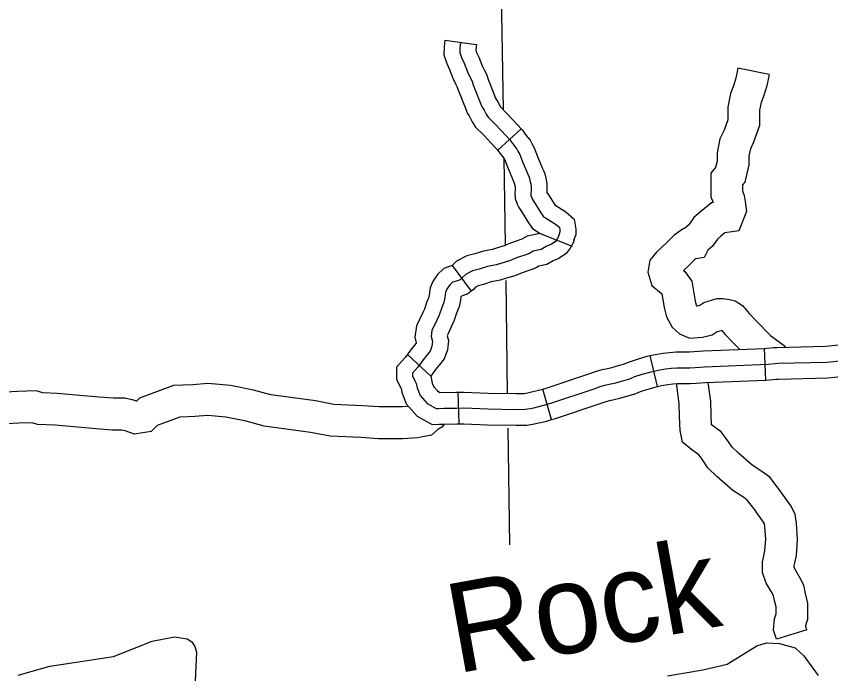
# Model space of a CAD drawing. Extents: x 1377389 to 1380723, y 1168351 to 1170484.
# Drawn here: x 1379167.2 to 1379244.2, y 1169156.6 to 1169218.7 of the extents above; entities that cross this region are included whole.
import ezdxf

# ---------------------------------------------------------------- set-up
doc = ezdxf.new("R2010")
doc.units = 0
doc.layers.add('B_Fill', color=7, linetype='Continuous')

msp = doc.modelspace()

# ---------------------------------------------------------------- linework, layer by layer
at = {"layer": 'B_Fill'}
for p, q in [((1379207.733, 1169216.427), (1379210.706, 1169216.026)), ((1379212.72, 1169206.04), (1379214.925, 1169208.074)), ((1379216.735, 1169198.179), (1379219.748, 1169196.974)), ((1379208.416, 1169195.132), (1379210.215, 1169192.722)), ((1379238.064, 1169184.315), (1379237.942, 1169187.313)), ((1379204.203, 1169186.725), (1379206.408, 1169184.691)), ((1379227.819, 1169183.709), (1379227.136, 1169186.63)), ((1379209.084, 1169180.2), (1379208.998, 1169183.206)), ((1379217.819, 1169180.587), (1379216.994, 1169183.471))]:
    msp.add_line(p, q, dxfattribs=at)
for points in [[(1379213.254, 1169209.817), (1379211.334, 1169321.713)], [(1379209.219, 1169216.226), (1379209.147, 1169215.688), (1379209.132, 1169215.281), (1379209.306, 1169214.787), (1379209.553, 1169214.249), (1379209.873, 1169213.435), (1379210.091, 1169212.969), (1379210.294, 1169212.577), (1379210.41, 1169212.213), (1379210.628, 1169211.646), (1379211.18, 1169210.236), (1379211.267, 1169210.12), (1379211.442, 1169209.829), (1379211.631, 1169209.451), (1379211.805, 1169209.175), (1379212.517, 1169208.477), (1379213.519, 1169207.386), (1379213.868, 1169207.008), (1379214.231, 1169206.528), (1379214.536, 1169206.136), (1379214.638, 1169205.961), (1379214.797, 1169205.641), (1379215.103, 1169204.885), (1379215.553, 1169203.766), (1379215.655, 1169203.548), (1379215.727, 1169203.359), (1379215.8, 1169203.053), (1379215.872, 1169202.719), (1379215.872, 1169202.486), (1379215.872, 1169202.181), (1379215.843, 1169201.963), (1379215.858, 1169201.759), (1379215.931, 1169201.541), (1379216.018, 1169201.381), (1379216.236, 1169201.032), (1379216.875, 1169200.015), (1379217.064, 1169199.753), (1379217.225, 1169199.648), (1379217.749, 1169199.326), (1379218.273, 1169199.003), (1379218.555, 1169198.761), (1379218.595, 1169198.479), (1379218.595, 1169198.318), (1379218.514, 1169198.116), (1379218.434, 1169197.834), (1379218.313, 1169197.592), (1379218.152, 1169197.39), (1379217.789, 1169197.148), (1379217.306, 1169196.946), (1379216.822, 1169196.664), (1379216.057, 1169196.503), (1379215.654, 1169196.261), (1379214.485, 1169195.858), (1379213.84, 1169195.575), (1379213.115, 1169195.374), (1379212.591, 1169195.212), (1379211.745, 1169195.051), (1379210.98, 1169194.809), (1379210.335, 1169194.648), (1379209.731, 1169194.325), (1379209.408, 1169194.002), (1379209.167, 1169193.801), (1379208.804, 1169193.68), (1379208.441, 1169193.559), (1379208.2, 1169193.317), (1379207.917, 1169192.914), (1379207.797, 1169192.631), (1379207.716, 1169192.107), (1379207.635, 1169191.663), (1379207.434, 1169191.18), (1379207.192, 1169190.454), (1379206.991, 1169190.05), (1379206.507, 1169189.002), (1379206.427, 1169188.437), (1379206.548, 1169187.953), (1379206.507, 1169187.51), (1379206.346, 1169187.066), (1379206.024, 1169186.663), (1379205.661, 1169186.219), (1379205.137, 1169185.493), (1379204.654, 1169184.969), (1379204.654, 1169184.727), (1379204.896, 1169184.243), (1379205.016, 1169184.001), (1379205.097, 1169183.598), (1379205.379, 1169182.872), (1379206.064, 1169182.106), (1379206.902, 1169181.631)], [(1379207.733, 1169216.427), (1379207.65, 1169215.816), (1379207.623, 1169215.05), (1379207.915, 1169214.223), (1379208.172, 1169213.661), (1379208.494, 1169212.842), (1379208.745, 1169212.306), (1379208.904, 1169211.999), (1379208.995, 1169211.715), (1379209.23, 1169211.104), (1379209.858, 1169209.5), (1379210.021, 1169209.282), (1379210.126, 1169209.107), (1379210.322, 1169208.714), (1379210.63, 1169208.226), (1379211.439, 1169207.433), (1379212.416, 1169206.37), (1379212.72, 1169206.04)], [(1379210.706, 1169216.026), (1379210.643, 1169215.561), (1379210.641, 1169215.512), (1379210.698, 1169215.35), (1379210.934, 1169214.836), (1379211.252, 1169214.027), (1379211.436, 1169213.633), (1379211.684, 1169213.154), (1379211.826, 1169212.711), (1379212.027, 1169212.189), (1379212.503, 1169210.972), (1379212.514, 1169210.957), (1379212.758, 1169210.551), (1379212.939, 1169210.188), (1379212.98, 1169210.123), (1379213.595, 1169209.52), (1379214.623, 1169208.402), (1379214.925, 1169208.074)], [(1379238.362, 1169213.196), (1379235.42, 1169213.784), (1379235.235, 1169212.861), (1379235.01, 1169212.127), (1379234.716, 1169211.391), (1379234.46, 1169210.113), (1379234.46, 1169209.233), (1379234.46, 1169208.902), (1379234.107, 1169207.941), (1379233.726, 1169207.103), (1379233.464, 1169205.79), (1379233.464, 1169205.018), (1379233.319, 1169204.401), (1379232.866, 1169203.857), (1379232.866, 1169202.715), (1379232.866, 1169201.645), (1379233.071, 1169201.097), (1379232.935, 1169201.076), (1379231.874, 1169200.207), (1379231.251, 1169199.673), (1379230.782, 1169199.002), (1379230.364, 1169198.636), (1379230.254, 1169198.617), (1379229.405, 1169198.01), (1379228.674, 1169197.279), (1379227.76, 1169196.434), (1379227.105, 1169195.647), (1379226.916, 1169194.514), (1379227.271, 1169193.272), (1379228.21, 1169192.503), (1379228.225, 1169192.482), (1379228.443, 1169191.171), (1379228.661, 1169190.291), (1379229.21, 1169189.328), (1379229.901, 1169188.695), (1379230.86, 1169188.283), (1379232.06, 1169188.376), (1379232.992, 1169188.598), (1379233.475, 1169188.9), (1379233.854, 1169189.018), (1379233.903, 1169189.012), (1379234.224, 1169188.618), (1379234.991, 1169187.821), (1379235.595, 1169187.217)], [(1379238.362, 1169213.196), (1379238.147, 1169212.124), (1379237.841, 1169211.128), (1379237.604, 1169210.534), (1379237.46, 1169209.816), (1379237.46, 1169209.233), (1379237.46, 1169208.367), (1379236.884, 1169206.801), (1379236.6, 1169206.176), (1379236.464, 1169205.493), (1379236.464, 1169204.67), (1379236.077, 1169203.025), (1379235.866, 1169202.771), (1379235.866, 1169202.715), (1379235.866, 1169202.189), (1379236.021, 1169201.775), (1379236.116, 1169201.202), (1379236.234, 1169200.256), (1379235.507, 1169198.437), (1379234.201, 1169198.236), (1379233.801, 1169197.908), (1379233.493, 1169197.643), (1379233.032, 1169196.984), (1379232.585, 1169196.593), (1379232.243, 1169195.908), (1379231.433, 1169195.773), (1379231.352, 1169195.714), (1379230.754, 1169195.116), (1379230.284, 1169194.682), (1379230.42, 1169194.571), (1379231.07, 1169193.66), (1379231.383, 1169191.779), (1379231.473, 1169191.416), (1379231.515, 1169191.343), (1379231.594, 1169191.349), (1379231.818, 1169191.402), (1379232.214, 1169191.65), (1379233.414, 1169192.023), (1379234.017, 1169192.023), (1379234.612, 1169191.943), (1379235.15, 1169191.809), (1379235.861, 1169191.356), (1379236.47, 1169190.611), (1379237.133, 1169189.922), (1379238.507, 1169188.547), (1379239.922, 1169187.479)], [(1379214.925, 1169208.074), (1379215.02, 1169207.972), (1379215.421, 1169207.441), (1379215.782, 1169206.977), (1379215.958, 1169206.675), (1379216.166, 1169206.258), (1379216.494, 1169205.446), (1379216.929, 1169204.363), (1379217.036, 1169204.134), (1379217.163, 1169203.803), (1379217.263, 1169203.386), (1379217.372, 1169202.88), (1379217.372, 1169202.486), (1379217.372, 1169202.082), (1379217.368, 1169202.051), (1379217.507, 1169201.829), (1379218.113, 1169200.863), (1379219.16, 1169200.218), (1379219.96, 1169199.532), (1379220.095, 1169198.585), (1379220.095, 1169198.029), (1379219.927, 1169197.609)], [(1379212.716, 1169206.045), (1379213.041, 1169205.615), (1379213.29, 1169205.294), (1379213.317, 1169205.248), (1379213.429, 1169205.025), (1379213.711, 1169204.325), (1379214.176, 1169203.169), (1379214.273, 1169202.961), (1379214.291, 1169202.914), (1379214.337, 1169202.721), (1379214.372, 1169202.558), (1379214.372, 1169202.486), (1379214.372, 1169202.28), (1379214.336, 1169202.009), (1379214.375, 1169201.464), (1379214.55, 1169200.941), (1379214.722, 1169200.625), (1379214.964, 1169200.236), (1379215.63, 1169199.176), (1379216.012, 1169198.647), (1379216.735, 1169198.179)], [(1379213.471, 1169197.131), (1379213.332, 1169205.277)], [(1379216.735, 1169198.179), (1379215.5, 1169197.919), (1379215.016, 1169197.628), (1379213.939, 1169197.256), (1379213.336, 1169196.992), (1379212.693, 1169196.813), (1379212.229, 1169196.67), (1379211.377, 1169196.508), (1379210.571, 1169196.253), (1379209.792, 1169196.058), (1379208.827, 1169195.543), (1379208.416, 1169195.132)], [(1379219.936, 1169197.63), (1379219.838, 1169197.288), (1379219.584, 1169196.779), (1379219.178, 1169196.272), (1379218.501, 1169195.82), (1379217.975, 1169195.601), (1379217.369, 1169195.246), (1379216.613, 1169195.087), (1379216.291, 1169194.894), (1379215.032, 1169194.459), (1379214.345, 1169194.159), (1379213.537, 1169193.934), (1379212.954, 1169193.754), (1379212.113, 1169193.594), (1379211.388, 1169193.365), (1379210.878, 1169193.237), (1379210.634, 1169193.107), (1379210.421, 1169192.894), (1379210.215, 1169192.722)], [(1379208.416, 1169195.132), (1379207.63, 1169194.87), (1379207.046, 1169194.284), (1379206.6, 1169193.646), (1379206.343, 1169193.047), (1379206.237, 1169192.355), (1379206.188, 1169192.091), (1379206.028, 1169191.705), (1379205.803, 1169191.029), (1379205.638, 1169190.7), (1379205.053, 1169189.431), (1379204.9, 1169188.359), (1379205.03, 1169187.838), (1379205.02, 1169187.81), (1379204.857, 1169187.606), (1379204.471, 1169187.134), (1379203.974, 1169186.445)], [(1379213.662, 1169183.054), (1379213.519, 1169193.735)], [(1379210.215, 1169192.722), (1379209.91, 1169192.468), (1379209.292, 1169192.261), (1379209.248, 1169192.198), (1379209.195, 1169191.859), (1379209.082, 1169191.236), (1379208.84, 1169190.654), (1379208.582, 1169189.879), (1379208.343, 1169189.401), (1379207.961, 1169188.573), (1379207.953, 1169188.516), (1379208.064, 1169188.071), (1379207.984, 1169187.18), (1379207.672, 1169186.322), (1379207.19, 1169185.72), (1379206.851, 1169185.305), (1379206.408, 1169184.691)], [(1379237.942, 1169187.313), (1379238.166, 1169187.322), (1379238.803, 1169187.386), (1379239.126, 1169187.413), (1379243.72, 1169187.524), (1379245.241, 1169187.678), (1379246.786, 1169187.746), (1379248.456, 1169187.846)], [(1379227.136, 1169186.63), (1379227.604, 1169186.74), (1379228.35, 1169186.864), (1379228.945, 1169186.938), (1379229.572, 1169186.991), (1379230.125, 1169186.991), (1379230.847, 1169186.991), (1379231.281, 1169187.011), (1379232.175, 1169187.078), (1379237.942, 1169187.313)], [(1379203.974, 1169186.445), (1379203.154, 1169185.555), (1379203.154, 1169184.373), (1379203.554, 1169183.573), (1379203.585, 1169183.51), (1379203.652, 1169183.176), (1379204.079, 1169182.075), (1379205.11, 1169180.922), (1379206.527, 1169180.12)], [(1379206.902, 1169181.631), (1379207.129, 1169181.638), (1379207.642, 1169181.659), (1379208.842, 1169181.677), (1379209.533, 1169181.683), (1379211.782, 1169181.594), (1379214.454, 1169181.547), (1379215.344, 1169181.57), (1379215.789, 1169181.636), (1379216.123, 1169181.703), (1379216.969, 1169181.904), (1379217.748, 1169182.127), (1379221.733, 1169183.463), (1379222.512, 1169183.731), (1379222.957, 1169183.864), (1379223.424, 1169183.954), (1379223.892, 1169184.065), (1379224.626, 1169184.265), (1379225.116, 1169184.399), (1379225.695, 1169184.644), (1379226.363, 1169184.867), (1379227.231, 1169185.112), (1379227.899, 1169185.268), (1379228.566, 1169185.379), (1379229.101, 1169185.446), (1379229.635, 1169185.491), (1379230.125, 1169185.491), (1379230.881, 1169185.491), (1379231.371, 1169185.513), (1379232.262, 1169185.58), (1379238.272, 1169185.825), (1379238.94, 1169185.892), (1379239.207, 1169185.914), (1379243.814, 1169186.026), (1379245.35, 1169186.181)], [(1379216.994, 1169183.471), (1379217.303, 1169183.56), (1379221.251, 1169184.884), (1379222.052, 1169185.159), (1379222.6, 1169185.323), (1379223.11, 1169185.421), (1379223.52, 1169185.518), (1379224.231, 1169185.713), (1379224.624, 1169185.82), (1379225.164, 1169186.048), (1379225.921, 1169186.301), (1379226.856, 1169186.565), (1379227.136, 1169186.63)], [(1379206.408, 1169184.691), (1379206.542, 1169184.02), (1379206.679, 1169183.669), (1379207.018, 1169183.29), (1379207.259, 1169183.153)], [(1379238.064, 1169184.315), (1379238.377, 1169184.328), (1379239.077, 1169184.398), (1379239.287, 1169184.416), (1379243.909, 1169184.527), (1379245.459, 1169184.685), (1379246.942, 1169184.75), (1379248.634, 1169184.851)], [(1379204.297, 1169181.81), (1379203.696, 1169181.782), (1379201.524, 1169181.782), (1379199.988, 1169181.896), (1379197.232, 1169182.008), (1379195.503, 1169182.343), (1379191.266, 1169182.916), (1379189.629, 1169183.368), (1379187.466, 1169183.801), (1379185.339, 1169183.995), (1379183.909, 1169183.871), (1379182.082, 1169183.805), (1379178.878, 1169182.62), (1379178.586, 1169182.328), (1379178.313, 1169182.427), (1379177.476, 1169182.595), (1379176.4, 1169182.595), (1379175.017, 1169182.706), (1379171.097, 1169183.057), (1379169.741, 1169183.109), (1379169.104, 1169183.301), (1379167.335, 1169183.232), (1379166.222, 1169183.174)], [(1379227.819, 1169183.709), (1379228.193, 1169183.796), (1379228.783, 1169183.895), (1379229.256, 1169183.954), (1379229.697, 1169183.991), (1379230.125, 1169183.991), (1379230.916, 1169183.991), (1379231.461, 1169184.016), (1379232.348, 1169184.082), (1379238.064, 1169184.315)], [(1379241.92, 1169160.734), (1379239.053, 1169159.852), (1379238.791, 1169160.703), (1379238.872, 1169161.75), (1379239.031, 1169162.229), (1379239.031, 1169162.61), (1379239.031, 1169162.882), (1379238.889, 1169163.484), (1379238.793, 1169163.937), (1379238.681, 1169164.161), (1379238.1, 1169165.13), (1379237.74, 1169166.138), (1379237.74, 1169167.141), (1379237.866, 1169167.709), (1379237.974, 1169168.177), (1379238.048, 1169169.294), (1379237.971, 1169170.457), (1379237.926, 1169170.724), (1379237.846, 1169170.9), (1379236.924, 1169172.185), (1379236.307, 1169172.984), (1379235.982, 1169173.228), (1379234.956, 1169173.882), (1379233.469, 1169175.178), (1379232.566, 1169176.028), (1379231.878, 1169177.061), (1379231.732, 1169177.249), (1379231.075, 1169177.724), (1379230.174, 1169178.445), (1379229.954, 1169179.546), (1379229.906, 1169180.915), (1379229.864, 1169182.091), (1379229.636, 1169183.82), (1379229.638, 1169183.991)], [(1379241.92, 1169160.734), (1379241.826, 1169161.041), (1379241.835, 1169161.152), (1379242.031, 1169161.743), (1379242.031, 1169162.61), (1379242.031, 1169163.229), (1379241.817, 1169164.142), (1379241.646, 1169164.937), (1379241.313, 1169165.604), (1379240.826, 1169166.417), (1379240.74, 1169166.657), (1379240.74, 1169166.812), (1379240.792, 1169167.047), (1379240.951, 1169167.737), (1379241.055, 1169169.294), (1379240.954, 1169170.804), (1379240.821, 1169171.606), (1379240.456, 1169172.41), (1379239.33, 1169173.977), (1379238.433, 1169175.139), (1379237.69, 1169175.697), (1379236.757, 1169176.291), (1379235.484, 1169177.401), (1379234.873, 1169177.977), (1379234.314, 1169178.815), (1379233.837, 1169179.429), (1379232.937, 1169180.08), (1379232.904, 1169181.022), (1379232.857, 1169182.341), (1379232.626, 1169184.094)], [(1379207.259, 1169183.153), (1379208.824, 1169183.177), (1379209.556, 1169183.184), (1379211.825, 1169183.094), (1379214.448, 1169183.048), (1379215.213, 1169183.067), (1379215.531, 1169183.114), (1379215.803, 1169183.169), (1379216.59, 1169183.355), (1379216.994, 1169183.471)], [(1379217.819, 1169180.587), (1379218.193, 1169180.694), (1379222.215, 1169182.043), (1379222.971, 1169182.302), (1379223.314, 1169182.405), (1379223.739, 1169182.486), (1379224.263, 1169182.611), (1379225.021, 1169182.818), (1379225.608, 1169182.979), (1379226.226, 1169183.24), (1379226.804, 1169183.433), (1379227.605, 1169183.659), (1379227.819, 1169183.709)], [(1379207.696, 1169180.17), (1379207.429, 1169179.869), (1379207.05, 1169179.642), (1379206.45, 1169179.127), (1379205.145, 1169178.847), (1379203.768, 1169178.782), (1379201.413, 1169178.782), (1379199.816, 1169178.9), (1379196.884, 1169179.02), (1379195.016, 1169179.382), (1379190.663, 1169179.971), (1379188.935, 1169180.448), (1379187.035, 1169180.828), (1379185.333, 1169180.983), (1379184.093, 1169180.875), (1379182.67, 1169180.824), (1379180.535, 1169180.035), (1379179.963, 1169179.462), (1379178.403, 1169179.202), (1379177.501, 1169179.53), (1379177.178, 1169179.595), (1379176.281, 1169179.595), (1379174.763, 1169179.717), (1379170.906, 1169180.062), (1379169.244, 1169180.126), (1379168.72, 1169180.284), (1379167.472, 1169180.235), (1379166.38, 1169180.178)], [(1379206.527, 1169180.12), (1379207.181, 1169180.139), (1379207.684, 1169180.159), (1379208.86, 1169180.177), (1379209.511, 1169180.183), (1379211.739, 1169180.095), (1379214.459, 1169180.047), (1379215.475, 1169180.072), (1379216.048, 1169180.159), (1379216.443, 1169180.238), (1379217.348, 1169180.452), (1379217.819, 1169180.587)], [(1379213.855, 1169168.743), (1379213.706, 1169179.766)], [(1379167.395, 1169156.446), (1379170.401, 1169157.279), (1379176.416, 1169158.205), (1379180.081, 1169159.639), (1379182.183, 1169160.044), (1379183.385, 1169159.881), (1379183.812, 1169159.594), (1379184.086, 1169159.142), (1379184.242, 1169158.626), (1379184.127, 1169155.901)], [(1379228.774, 1169156.376), (1379232.108, 1169156.939), (1379234.405, 1169157.49), (1379237.203, 1169159.217), (1379238.131, 1169159.506), (1379239.351, 1169159.424), (1379240.839, 1169159.029), (1379241.661, 1169158.274), (1379242.996, 1169156.394)]]:
    msp.add_lwpolyline(points, dxfattribs=at)

# ---------------------------------------------------------------- texts
msp.add_text('Rock', height=8.448, rotation=10.21064, dxfattribs=at).set_placement((1379208.792, 1169156.576))

doc.saveas('drawing.dxf')
